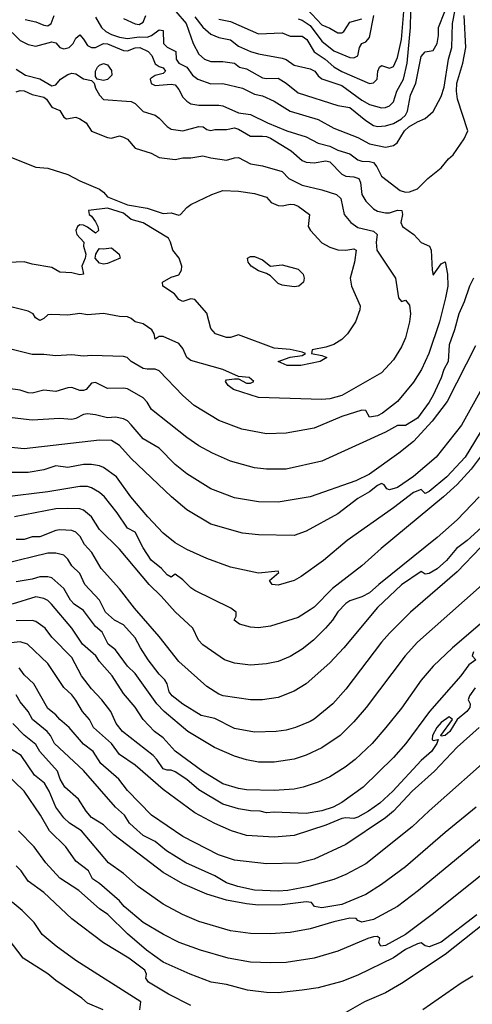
# Model space of a CAD drawing. Header units: metres. Extents: x -46681 to -43747, y -240911 to -237677.
# Tile 524 of 656: x -46290 to -46233, y -239080 to -238957. Entities that reach past the tile are written whole.
import ezdxf

# ---------------------------------------------------------------- set-up
doc = ezdxf.new("R2010")
doc.units = ezdxf.units.M
doc.layers.add('CONTOUR_INDEX', color=1, linetype='Continuous')
doc.layers.add('CONTOUR_INTER', color=3, linetype='Continuous')

msp = doc.modelspace()

# ---------------------------------------------------------------- linework, layer by layer
at = {"layer": 'CONTOUR_INDEX'}
for points, elevation in [([(-46280.6, -238956.23), (-46279.84, -238957.52), (-46279.3, -238958.02), (-46278.6, -238958.42), (-46277.6, -238958.73), (-46276.6, -238958.9), (-46275.1, -238958.71), (-46274.1, -238958.73), (-46273.58, -238958.52), (-46272.6, -238957.83), (-46272.1, -238957.9), (-46272.06, -238959.52), (-46271.6, -238960.01), (-46270.51, -238960.52), (-46270.45, -238961.52), (-46270.13, -238962.02), (-46269.1, -238962.52), (-46268.4, -238963.52), (-46267.72, -238964.02), (-46266.1, -238964.59), (-46264.6, -238964.56), (-46262.1, -238965.16), (-46260.6, -238965.89), (-46259.6, -238966.12), (-46258.1, -238966.78), (-46256.1, -238968.05), (-46252.6, -238969.1), (-46250.6, -238970.18), (-46247.6, -238971.36), (-46246.1, -238972.15), (-46244.1, -238972.57), (-46243.1, -238972.34), (-46242.63, -238972.02), (-46241.72, -238970.52), (-46241.17, -238970.02), (-46240.1, -238969.37), (-46239.1, -238968.96), (-46238.1, -238968.06), (-46237.1, -238966.21), (-46236.71, -238965.02), (-46236.19, -238961.52), (-46235.77, -238960.02), (-46235.68, -238957.02), (-46235, -238953.52)], 105), ([(-46254.64, -238954.52), (-46252.1, -238957.19), (-46251.1, -238957.59), (-46250.1, -238958.17), (-46249.6, -238958.19), (-46249.34, -238958.02), (-46248.6, -238956.85), (-46247.1, -238956.41)], 100), ([(-46289.44, -238956.52), (-46288.1, -238956.79), (-46287.1, -238957.23), (-46286.6, -238957.3), (-46286.2, -238957.02), (-46285.8, -238956.02)], 105), ([(-46261.46, -238986.52), (-46261.1, -238986.3), (-46260.6, -238986.32), (-46259.6, -238986.72), (-46258.6, -238987.51), (-46257.1, -238987.36), (-46255.1, -238987.9), (-46254.49, -238988.52), (-46254.36, -238989.02), (-46254.41, -238989.52), (-46255.03, -238990.02), (-46255.6, -238990.12), (-46257.1, -238989.89), (-46257.6, -238989.69), (-46258.6, -238988.74), (-46259.1, -238988.44), (-46260.1, -238988.11), (-46261.03, -238987.52), (-46261.39, -238987.02), (-46261.46, -238986.52)], 110), ([(-46232.77, -238997.52), (-46236.33, -239004.52), (-46238.22, -239007.02), (-46240.6, -239009.55), (-46242.41, -239011.02), (-46246.1, -239013.65), (-46247.85, -239014.52), (-46253.6, -239016.52), (-46257.6, -239017.2), (-46260.1, -239017.14), (-46263.1, -239016.66), (-46266.1, -239015.52), (-46269.1, -239013.61), (-46270.6, -239012.47), (-46272.6, -239010.41), (-46274.6, -239009.24), (-46276.1, -239007.46), (-46276.6, -239006.97), (-46277.1, -239006.7), (-46278.1, -239006.51), (-46279.1, -239006.58), (-46280.6, -239006.2), (-46281.6, -239006.1), (-46282.1, -239006.18), (-46283.1, -239006.68), (-46283.6, -239006.79), (-46285.1, -239006.66), (-46288.6, -239006.87), (-46291.1, -239006.6)], 105), ([(-46231.1, -239019.53), (-46233.82, -239022.02), (-46235.15, -239023.02), (-46236.43, -239024.52), (-46237.6, -239025.56), (-46238.6, -239026.16), (-46239.1, -239026.25), (-46239.6, -239025.89), (-46242.1, -239027.56), (-46245.1, -239030.44), (-46249.36, -239035.52), (-46251.1, -239037.4), (-46254.1, -239040.01), (-46255.6, -239040.94), (-46257.6, -239041.75), (-46259.6, -239042.03), (-46261.1, -239042.03), (-46264.53, -239041.52), (-46265.1, -239041.31), (-46266.6, -239040.35), (-46270.1, -239037.21), (-46272.6, -239034.07), (-46275.69, -239030.52), (-46277.6, -239028.07), (-46279.9, -239025.52), (-46281.08, -239023.52), (-46282, -239022.52), (-46282.55, -239021.52), (-46283.1, -239020.97), (-46283.6, -239020.73), (-46285.1, -239020.68), (-46285.6, -239020.75), (-46287.6, -239021.56), (-46288.6, -239021.56), (-46289.6, -239021.88), (-46290.6, -239021.89)], 100), ([(-46232.81, -239040.52), (-46233.55, -239041.52), (-46233.69, -239042.02), (-46233.44, -239042.52), (-46233.49, -239043.02), (-46233.85, -239043.52), (-46235.07, -239044.52), (-46236.01, -239046.02), (-46236.6, -239046.54), (-46237.1, -239046.6), (-46237.14, -239046.52), (-46235.68, -239044.52), (-46236.1, -239044.16), (-46237.1, -239044.88), (-46237.65, -239045.52), (-46238.21, -239046.52), (-46238.22, -239047.02), (-46238.1, -239047.15), (-46237.48, -239047.02), (-46237.64, -239047.52), (-46238.32, -239048.52), (-46239.6, -239049.67), (-46243.17, -239053.52), (-46244.84, -239055.02), (-46246.23, -239056.02), (-46247.6, -239056.77), (-46248.1, -239056.95), (-46249.1, -239056.88), (-46249.6, -239056.97), (-46251.6, -239057.8), (-46255.6, -239059.07), (-46258.1, -239059.31), (-46261.6, -239059.11), (-46263.48, -239058.52), (-46265.6, -239057.6), (-46268.1, -239056.23), (-46272.1, -239053.32), (-46275.6, -239050.26), (-46277.6, -239048.89), (-46278.61, -239047.52), (-46280.86, -239045.52), (-46281.37, -239044.52), (-46282.26, -239043.52), (-46283.1, -239042.06), (-46283.6, -239041.41), (-46284.6, -239040.49), (-46286.6, -239037.48), (-46289.15, -239035.02), (-46290.1, -239034.74), (-46291.6, -239034.93)], 95), ([(-46231.99, -239064.02), (-46238.23, -239069.02), (-46241.59, -239071.52), (-46244.1, -239072.92), (-46244.71, -239073.02), (-46244.94, -239072.52), (-46244.8, -239072.02), (-46245.1, -239071.78), (-46245.6, -239071.84), (-46246.34, -239072.02), (-46250.1, -239073.63), (-46253.1, -239074.51), (-46256.6, -239075.05), (-46258.6, -239075.09), (-46261.1, -239075.01), (-46263.91, -239074.52), (-46267.4, -239073.52), (-46270.08, -239072.52), (-46272.06, -239071.52), (-46274.6, -239070.02), (-46276.98, -239068.02), (-46277.6, -239067.31), (-46280.1, -239065.11), (-46281, -239064.52), (-46281.47, -239063.52), (-46283.1, -239062.32), (-46284.34, -239060.52), (-46286.39, -239058.52), (-46287.55, -239056.52), (-46289.57, -239053.52), (-46292.1, -239051.1)], 90)]:
    msp.add_lwpolyline(points, dxfattribs=dict(at, elevation=elevation))
at = {"layer": 'CONTOUR_INTER'}
for points, elevation in [([(-46291.1, -238958.13), (-46290.1, -238959.16), (-46289.1, -238959.67), (-46288.1, -238959.86), (-46286.1, -238959.34), (-46285.6, -238959.45), (-46285.1, -238960.02), (-46284.6, -238960.2), (-46283.92, -238960.02), (-46283.42, -238959.52), (-46283.1, -238958.86), (-46282.6, -238958.45), (-46282.1, -238958.98), (-46281.6, -238959.8), (-46281.1, -238960.03), (-46280.6, -238960.02), (-46279.6, -238959.54), (-46279.1, -238959.56), (-46277.1, -238960.39), (-46276.6, -238960.45), (-46275.6, -238960.06), (-46275.02, -238960.02), (-46273.96, -238960.52), (-46273.52, -238961.02), (-46273.1, -238962.08), (-46272.6, -238962.42), (-46272.1, -238962.59), (-46271.81, -238963.02), (-46272.1, -238963.32), (-46273.1, -238963.57), (-46273.6, -238963.88), (-46273.74, -238964.02), (-46273.6, -238964.58), (-46273.1, -238964.8), (-46271.1, -238964.64), (-46270.6, -238964.72), (-46270.1, -238965.32), (-46269.6, -238966.28), (-46269.1, -238966.8), (-46268.6, -238967.12), (-46267.6, -238967.27), (-46265.1, -238967.27), (-46264.6, -238967.37), (-46262.6, -238968.24), (-46261.1, -238968.44), (-46258.95, -238969.52), (-46256.51, -238970.52), (-46254.1, -238971.25), (-46252.6, -238972.07), (-46251.1, -238972.42), (-46250.1, -238972.95), (-46248.6, -238973.41), (-46247.6, -238974.14), (-46247.1, -238974.32), (-46246.1, -238974.36), (-46245.6, -238974.51), (-46245.2, -238975.02), (-46244.6, -238976.21), (-46242.27, -238978.02), (-46241.6, -238978.2), (-46241.1, -238978.18), (-46240.1, -238977.79), (-46238.76, -238976.52), (-46237.1, -238975.18), (-46236.17, -238974.02), (-46235.6, -238973.52), (-46234.2, -238971.52), (-46233.75, -238970.52), (-46235.06, -238966.52), (-46235.19, -238965.52), (-46235.11, -238964.52), (-46234.37, -238962.02), (-46233.98, -238960.02), (-46234.21, -238956.02)], 106), ([(-46277.1, -238956.4), (-46275.6, -238957.06), (-46275.1, -238957.16), (-46274.6, -238956.85), (-46274.29, -238956.02)], 104), ([(-46270.49, -238955.52), (-46269.18, -238957.02), (-46268.31, -238959.52), (-46267.6, -238960.86), (-46266.89, -238961.52), (-46266.1, -238961.8), (-46264.6, -238961.81), (-46263.1, -238962), (-46262.47, -238962.52), (-46261.6, -238962.7), (-46259.6, -238963.84), (-46259.1, -238963.94), (-46257.6, -238963.9), (-46256.6, -238964.53), (-46255.1, -238965.75), (-46250.1, -238967.31), (-46248.6, -238967.56), (-46246.6, -238969.23), (-46245.6, -238969.82), (-46245.1, -238969.95), (-46244.1, -238969.9), (-46243.1, -238969.57), (-46242.09, -238969.02), (-46241.58, -238968.52), (-46241.32, -238968.02), (-46240.95, -238966.02), (-46240.28, -238964.52), (-46239.6, -238961.18), (-46239.1, -238960.58), (-46238.1, -238960.4), (-46237.6, -238959.54), (-46237.43, -238958.52), (-46237.45, -238957.52), (-46236.64, -238955.52)], 104), ([(-46268.1, -238956.18), (-46267.1, -238957.46), (-46266.1, -238958.35), (-46265.1, -238958.78), (-46263.6, -238959.08), (-46262.6, -238959.86), (-46261.1, -238960.54), (-46260.1, -238960.85), (-46257.1, -238961.37), (-46256.6, -238961.55), (-46255.6, -238962.24), (-46253.6, -238962.7), (-46253.02, -238963.02), (-46252.6, -238963.59), (-46252.1, -238963.96), (-46249.6, -238964.79), (-46247.1, -238966.65), (-46246.1, -238967.18), (-46244.6, -238967.6), (-46244.1, -238967.56), (-46243.6, -238967.35), (-46243.1, -238966.85), (-46242.69, -238965.52), (-46241.83, -238964.02), (-46241.36, -238962.02), (-46240.96, -238957.52), (-46240.92, -238955.52)], 103), ([(-46265.1, -238956.48), (-46263.6, -238956.78), (-46260.1, -238958.33), (-46257.1, -238958.19), (-46256.1, -238958.6), (-46254.6, -238958.6), (-46254.02, -238959.02), (-46253.1, -238960.57), (-46251.72, -238961.52), (-46250.6, -238962.48), (-46249.6, -238963.05), (-46246.1, -238964.55), (-46245.6, -238964.48), (-46245.17, -238964.02), (-46245.08, -238963.02), (-46244.86, -238962.52), (-46244.6, -238962.3), (-46243.6, -238962.64), (-46243.1, -238962.44), (-46242.6, -238961.28), (-46242.08, -238959.02), (-46241.77, -238955.02)], 102), ([(-46255.1, -238956.41), (-46254.6, -238956.6), (-46253.6, -238957.28), (-46252.1, -238959.23), (-46250.6, -238960.46), (-46248.6, -238961.28), (-46248.1, -238961.34), (-46247.6, -238961.1), (-46247.4, -238960.02), (-46247.1, -238959.52), (-46246.6, -238959.33), (-46246.1, -238958.79), (-46245.58, -238956.02)], 101), ([(-46280.37, -238962.52), (-46280.1, -238962.26), (-46279.6, -238962.05), (-46279.1, -238962.23), (-46278.6, -238962.92), (-46278.57, -238963.52), (-46279.1, -238964.05), (-46279.6, -238964.17), (-46280.41, -238964.02), (-46280.6, -238963.7), (-46280.62, -238963.02), (-46280.37, -238962.52)], 107), ([(-46290.6, -238962.75), (-46289.4, -238963.52), (-46287.6, -238963.98), (-46286.1, -238964.87), (-46285.6, -238964.74), (-46285.01, -238964.02), (-46284.1, -238963.43), (-46283.6, -238963.25), (-46283.1, -238963.36), (-46282.1, -238963.96), (-46281.1, -238964.2), (-46280.77, -238964.52), (-46280.6, -238965.16), (-46280.1, -238966.02), (-46279.6, -238966.56), (-46276.1, -238966.82), (-46275.6, -238967.08), (-46274.6, -238968.06), (-46273.1, -238968.56), (-46272.6, -238968.91), (-46271.6, -238969.97), (-46271.1, -238970.32), (-46269.6, -238970.52), (-46267.6, -238969.95), (-46267.05, -238970.02), (-46266.6, -238970.35), (-46266.1, -238970.47), (-46265.6, -238970.35), (-46264.1, -238970.35), (-46263.1, -238970.12), (-46262.6, -238970.28), (-46261.1, -238971.18), (-46259.6, -238971.16), (-46259.1, -238971.22), (-46258.6, -238971.45), (-46255.96, -238973.02), (-46254.6, -238974.22), (-46254.1, -238974.44), (-46253.1, -238974.52), (-46251.6, -238974.29), (-46251.1, -238974.41), (-46249.6, -238975.95), (-46249.1, -238976.22), (-46248.1, -238976.31), (-46247.47, -238976.52), (-46247.24, -238977.02), (-46247.07, -238978.52), (-46246.6, -238979.34), (-46245.6, -238980.33), (-46245.1, -238980.61), (-46244.1, -238980.8), (-46243.6, -238980.8), (-46242.6, -238980.48), (-46242.06, -238980.52), (-46241.95, -238981.02), (-46242.16, -238982.02), (-46241.97, -238982.52), (-46240.52, -238983.52), (-46239.6, -238984.55), (-46238.58, -238985.02), (-46238.35, -238985.52), (-46238.25, -238988.02), (-46238.1, -238988.65), (-46237.1, -238987.24), (-46236.6, -238986.96), (-46236.3, -238988.52), (-46236.27, -238990.02), (-46236.57, -238991.52), (-46237.29, -238994.52), (-46238.67, -238998.52), (-46239.59, -239000.52), (-46240.6, -239002.09), (-46242.58, -239004.52), (-46244.49, -239006.02), (-46245.1, -239006.33), (-46246.1, -239006.52), (-46246.6, -239005.66), (-46247.1, -239005.64), (-46249.6, -239006.44), (-46253.1, -239007.9), (-46256.6, -239008.53), (-46259.1, -239008.6), (-46262.2, -239008.02), (-46265.1, -239006.94), (-46268.19, -239005.02), (-46269.6, -239003.76), (-46272.6, -239000.68), (-46273.1, -239000.46), (-46274.1, -239000.48), (-46274.6, -239000.37), (-46276.1, -238999.49), (-46276.64, -238999.02), (-46277.1, -238998.88), (-46281.1, -238998.76), (-46282.1, -238998.84), (-46283.6, -238998.65), (-46285.6, -238998.79), (-46287.1, -238998.62), (-46288.6, -238998.63), (-46292.1, -238997.75)], 107), ([(-46290.6, -238965.6), (-46290.1, -238965.44), (-46289.6, -238965.49), (-46288.6, -238965.94), (-46287.1, -238966.26), (-46286.76, -238966.52), (-46286.1, -238967.52), (-46285.1, -238967.97), (-46284.6, -238968.78), (-46284.24, -238969.02), (-46283.1, -238968.79), (-46282.6, -238969), (-46281.77, -238969.52), (-46281.1, -238970.57), (-46279.1, -238971.33), (-46278.6, -238971.45), (-46277.6, -238971.12), (-46277.1, -238971.29), (-46276.6, -238971.57), (-46275.6, -238972.7), (-46273.6, -238973.3), (-46272.6, -238973.88), (-46270.6, -238974.12), (-46269.6, -238973.89), (-46268.6, -238973.9), (-46267.1, -238973.65), (-46266.1, -238973.92), (-46264.1, -238974.19), (-46263.1, -238973.89), (-46262.6, -238973.87), (-46261.1, -238974.64), (-46259.6, -238974.92), (-46257.1, -238975.63), (-46256.28, -238976.52), (-46254.6, -238977.33), (-46252.1, -238977.93), (-46250.29, -238978.52), (-46249.72, -238979.02), (-46249.29, -238981.02), (-46248.45, -238982.02), (-46247.6, -238982.68), (-46245.6, -238983.14), (-46245.14, -238983.52), (-46245.3, -238984.52), (-46245.19, -238985.52), (-46242.86, -238989.02), (-46242.47, -238991.52), (-46242.1, -238991.97), (-46241.6, -238991.81), (-46241.1, -238992.42), (-46240.97, -238993.52), (-46241.09, -238994.52), (-46241.59, -238996.52), (-46242.1, -238997.65), (-46243.1, -238999.29), (-46244.6, -239000.94), (-46249.6, -239003.77), (-46251.1, -239004.18), (-46252.1, -239004.28), (-46260.1, -239004.04), (-46263.23, -239003.02), (-46263.9, -239002.52), (-46264.24, -239002.02), (-46264.1, -239001.83), (-46263.1, -239001.68), (-46262.6, -239001.7), (-46261.6, -239002.23), (-46261.1, -239002.23), (-46260.68, -239002.02), (-46261.27, -239001.52), (-46262.6, -239001.4), (-46264.58, -239000.52), (-46268.6, -238999.4), (-46269.1, -238998.99), (-46269.6, -238997.87), (-46270.1, -238997.23), (-46272.1, -238996.35), (-46272.6, -238996.36), (-46273.1, -238996.68), (-46273.21, -238996.02), (-46273.53, -238995.52), (-46274.6, -238994.75), (-46275.6, -238994.51), (-46276.1, -238994.08), (-46276.6, -238993.87), (-46277.6, -238993.85), (-46279.6, -238993.49), (-46281.6, -238993.62), (-46282.6, -238993.48), (-46284.1, -238993.67), (-46286.1, -238993.59), (-46286.6, -238993.65), (-46287.1, -238994.12), (-46287.6, -238994.34), (-46288.15, -238994.02), (-46288.45, -238993.52), (-46289.1, -238993.17), (-46291.1, -238992.66)], 108), ([(-46291.6, -238973.68), (-46288.1, -238975.07), (-46286.6, -238975.19), (-46284.1, -238975.98), (-46282.6, -238976.78), (-46280.1, -238977.86), (-46279.6, -238978.2), (-46279.1, -238978.79), (-46276.6, -238979.83), (-46274.1, -238980.24), (-46272.1, -238980.92), (-46271.1, -238980.81), (-46270.1, -238981.1), (-46269.9, -238981.02), (-46269.1, -238980.13), (-46268.6, -238979.77), (-46265.96, -238978.52), (-46264.6, -238978.01), (-46262.6, -238978.08), (-46260.6, -238978.38), (-46259.1, -238978.83), (-46258.48, -238979.52), (-46257.6, -238979.88), (-46257.1, -238979.95), (-46256.1, -238979.74), (-46255.6, -238979.76), (-46255.1, -238979.96), (-46253.68, -238981.02), (-46253.84, -238982.52), (-46253.56, -238983.02), (-46252.1, -238984.59), (-46251.1, -238985.13), (-46250.1, -238985.47), (-46249.1, -238985.49), (-46248.1, -238985.33), (-46247.79, -238985.52), (-46247.99, -238987.02), (-46248.56, -238989.02), (-46248.39, -238990.02), (-46247.28, -238992.52), (-46247.34, -238993.02), (-46247.9, -238994.52), (-46248.89, -238996.02), (-46249.6, -238996.75), (-46250.6, -238997.35), (-46251.6, -238997.71), (-46253.35, -238998.02), (-46253.41, -238998.52), (-46252.1, -238998.77), (-46251.5, -238999.02), (-46252.31, -238999.52), (-46254.78, -239000.02), (-46256.48, -239000.02), (-46257.63, -238999.52), (-46256.1, -238998.96), (-46254.6, -238998.75), (-46254.16, -238998.52), (-46254.6, -238998.32), (-46256.1, -238997.98), (-46258.1, -238997.84), (-46262.6, -238996.14), (-46263.6, -238996.48), (-46264.1, -238996.47), (-46265.49, -238996.02), (-46266.1, -238995.34), (-46266.6, -238993.43), (-46268.1, -238991.7), (-46268.6, -238991.64), (-46269.6, -238991.97), (-46270.1, -238991.73), (-46270.66, -238991.02), (-46272.12, -238990.02), (-46272.16, -238989.52), (-46271.1, -238988.9), (-46270.1, -238988.6), (-46269.77, -238988.02), (-46269.75, -238987.52), (-46270.09, -238986.52), (-46270.86, -238985.52), (-46271.15, -238984.52), (-46271.44, -238984.02), (-46274.6, -238982.09), (-46276.1, -238981.64), (-46277.1, -238980.88), (-46279.1, -238980.23), (-46281.5, -238980.52), (-46281.41, -238981.02), (-46281.1, -238981.25), (-46280.6, -238981.94), (-46280.33, -238982.52), (-46280.25, -238983.02), (-46280.6, -238983.39), (-46281.6, -238982.61), (-46282.1, -238982.38), (-46282.6, -238982.34), (-46282.88, -238982.52), (-46283.08, -238983.02), (-46282.96, -238983.52), (-46282.08, -238984.52), (-46282.1, -238985.02), (-46281.84, -238986.02), (-46281.92, -238986.52), (-46282.34, -238987.52), (-46282.1, -238988.54), (-46282.6, -238988.63), (-46283.6, -238988.38), (-46285.1, -238988.26), (-46286.1, -238987.71), (-46288.6, -238987.26), (-46289.6, -238986.96), (-46291.6, -238987.04)], 109), ([(-46280.29, -238985.52), (-46280.1, -238985.28), (-46279.6, -238985.36), (-46278.6, -238985.23), (-46277.64, -238986.02), (-46277.52, -238986.52), (-46279.1, -238987.2), (-46279.6, -238987.26), (-46280.1, -238987.13), (-46280.63, -238986.52), (-46280.57, -238986.02), (-46280.29, -238985.52)], 109), ([(-46233.04, -238989.02), (-46233.54, -238990.02), (-46234.21, -238992.02), (-46234.86, -238993.52), (-46235.41, -238995.52), (-46236.1, -238997.39), (-46236.22, -238999.52), (-46236.76, -239000.52), (-46237.1, -239001.56), (-46238.1, -239003.73), (-46238.6, -239004.61), (-46240.1, -239006.61), (-46241.6, -239007.57), (-46242.6, -239007.55), (-46244.1, -239008.39), (-46252.1, -239012.02), (-46256.6, -239013.06), (-46259.1, -239013.03), (-46260.6, -239012.87), (-46263.6, -239012.02), (-46265.87, -239011.02), (-46267.6, -239010.09), (-46269.1, -239009.04), (-46273.56, -239005.52), (-46274.1, -239004.62), (-46274.6, -239004.09), (-46276.6, -239002.95), (-46277.1, -239002.86), (-46279.1, -239002.91), (-46280.6, -239002.13), (-46281.1, -239002.22), (-46281.79, -239003.02), (-46282.1, -239003.16), (-46282.6, -239003.16), (-46283.6, -239002.78), (-46284.1, -239002.81), (-46285.6, -239003.28), (-46287.1, -239003.13), (-46288.6, -239003.49), (-46289.1, -239003.46), (-46290.1, -239003.11), (-46291.6, -239002.88)], 106), ([(-46230.09, -238999.52), (-46234.56, -239007.52), (-46237.71, -239011.52), (-46240.6, -239013.97), (-46242.6, -239015.33), (-46243.6, -239015.65), (-46243.93, -239015.52), (-46244.27, -239015.02), (-46244.6, -239014.84), (-46245.1, -239015.09), (-46246.1, -239015.91), (-46247.6, -239016.74), (-46250.1, -239018.66), (-46254.1, -239020.82), (-46255.6, -239021.37), (-46260.1, -239021.31), (-46262.1, -239021.08), (-46266.1, -239019.97), (-46269.1, -239018.14), (-46271.06, -239016.52), (-46276.1, -239011.7), (-46277.6, -239010.06), (-46278.6, -239009.44), (-46280.1, -239009.38), (-46289.6, -239010.48), (-46291.6, -239010.26)], 104), ([(-46231.6, -239007.45), (-46234.08, -239011.52), (-46236.39, -239014.02), (-46238.6, -239015.86), (-46239.1, -239016.08), (-46239.6, -239015.59), (-46240.6, -239015.96), (-46243.1, -239017.91), (-46248.94, -239022.02), (-46251.92, -239024.52), (-46254.74, -239026.52), (-46255.6, -239027.02), (-46257.6, -239027.62), (-46258.36, -239027.52), (-46258.69, -239027.02), (-46257.52, -239026.02), (-46257.6, -239025.86), (-46260.1, -239026.13), (-46263.6, -239025.35), (-46266.6, -239024.28), (-46269.1, -239023.15), (-46270.6, -239022.31), (-46272.1, -239021.09), (-46274.04, -239019.02), (-46276.14, -239016.52), (-46277.96, -239014.02), (-46279.6, -239012.85), (-46280.1, -239012.63), (-46281.1, -239012.45), (-46282.1, -239012.46), (-46284.1, -239012.81), (-46285.6, -239012.63), (-46287.1, -239013.13), (-46289.1, -239013.46), (-46291.1, -239013.46)], 103), ([(-46231.82, -239011.02), (-46233.31, -239013.02), (-46235.1, -239014.96), (-46236.79, -239016.52), (-46244.66, -239023.02), (-46247.1, -239025.18), (-46250.78, -239028.02), (-46253.1, -239030.38), (-46253.6, -239030.74), (-46255.1, -239031.69), (-46258.6, -239032.78), (-46260.1, -239033), (-46261.1, -239032.91), (-46262.47, -239032.52), (-46263.16, -239032.02), (-46262.9, -239031.52), (-46262.89, -239031.02), (-46263.59, -239030.52), (-46268.1, -239028.3), (-46268.6, -239027.96), (-46269.6, -239026.94), (-46270.6, -239026.22), (-46271.1, -239026.6), (-46271.6, -239026.31), (-46272.31, -239025.52), (-46273.6, -239024.49), (-46274.6, -239022.93), (-46275.6, -239020.95), (-46276.6, -239020.47), (-46277.89, -239018.52), (-46279.47, -239016.52), (-46280.1, -239015.97), (-46281.1, -239015.37), (-46281.6, -239015.23), (-46282.6, -239015.22), (-46286.6, -239015.9), (-46292.1, -239016.54)], 102), ([(-46232.32, -239016.52), (-46235.1, -239019.4), (-46237.6, -239021.61), (-46244.96, -239027.52), (-46246.1, -239028.57), (-46247.1, -239029.1), (-46248.6, -239029.59), (-46249.1, -239029.92), (-46250.1, -239030.98), (-46250.78, -239032.02), (-46251.64, -239033.02), (-46253.19, -239034.52), (-46254.6, -239035.65), (-46256.1, -239036.59), (-46257.6, -239037.23), (-46259.1, -239037.53), (-46261.1, -239037.69), (-46263.1, -239037.42), (-46264.39, -239037.02), (-46267.1, -239035.11), (-46267.64, -239034.52), (-46268.37, -239033.02), (-46270.6, -239030.97), (-46272.33, -239029.02), (-46273.87, -239027.52), (-46277.6, -239023.09), (-46280.1, -239020.62), (-46281.13, -239019.02), (-46282.1, -239018.19), (-46282.6, -239018.04), (-46284.1, -239017.97), (-46285.6, -239018.04), (-46290.82, -239019.02)], 101), ([(-46232.1, -239022.83), (-46235.1, -239025.96), (-46240.95, -239031.02), (-46243.6, -239033.65), (-46244.6, -239034.79), (-46249.1, -239040.69), (-46250.73, -239042.52), (-46253.1, -239044.47), (-46253.6, -239044.78), (-46255.43, -239045.52), (-46256.6, -239045.85), (-46257.85, -239046.02), (-46260.6, -239046.1), (-46263.1, -239045.64), (-46265.6, -239044.4), (-46267.31, -239044.02), (-46269.6, -239042.6), (-46270.94, -239041.52), (-46271.32, -239041.02), (-46271.59, -239040.02), (-46271.87, -239039.52), (-46272.6, -239038.81), (-46273.96, -239037.02), (-46274.94, -239035.52), (-46275.6, -239034.25), (-46277.1, -239032.6), (-46278.21, -239032.02), (-46279.33, -239031.02), (-46280.11, -239029.52), (-46281.96, -239027.52), (-46282.6, -239026.15), (-46283.6, -239025.21), (-46284.1, -239024.35), (-46284.6, -239023.84), (-46285.6, -239023.59), (-46286.6, -239023.61), (-46292.1, -239024.96)], 99), ([(-46230.1, -239025.93), (-46240.1, -239034.79), (-46241.64, -239036.52), (-46246.54, -239043.02), (-46248.1, -239044.81), (-46249.8, -239046.52), (-46252.1, -239048.08), (-46254.1, -239049), (-46255.6, -239049.51), (-46258.1, -239049.87), (-46260.1, -239049.86), (-46261.6, -239049.58), (-46263.1, -239049.12), (-46265.61, -239048.02), (-46268.99, -239046.02), (-46271.97, -239043.52), (-46272.88, -239042.52), (-46275.6, -239038.72), (-46276.6, -239037.81), (-46278.1, -239035.76), (-46279, -239035.02), (-46279.75, -239033.52), (-46280.6, -239032.82), (-46282.1, -239030.81), (-46283.28, -239030.02), (-46283.74, -239029.52), (-46284.6, -239028.02), (-46286.1, -239026.69), (-46286.6, -239026.56), (-46287.6, -239026.59), (-46288.6, -239026.88), (-46290.6, -239027.22)], 98), ([(-46231, -239031.52), (-46235.67, -239035.52), (-46238.1, -239037.81), (-46239.6, -239039.58), (-46242.1, -239043.08), (-46244.05, -239045.52), (-46245.78, -239047.52), (-46247.93, -239049.52), (-46249.17, -239050.52), (-46251.1, -239051.73), (-46252.6, -239052.4), (-46254.45, -239053.02), (-46255.6, -239053.27), (-46258.1, -239053.43), (-46261.6, -239053.35), (-46262.6, -239053.19), (-46264.6, -239052.61), (-46267.1, -239051.03), (-46270.6, -239048.49), (-46272.1, -239046.82), (-46273.17, -239046.02), (-46274.6, -239044.52), (-46275.6, -239042.94), (-46277.1, -239041.22), (-46278.52, -239039.02), (-46280.1, -239037.22), (-46280.55, -239036.52), (-46282.24, -239035.02), (-46283.6, -239033.02), (-46286.16, -239030.02), (-46286.6, -239029.57), (-46287.1, -239029.28), (-46288.1, -239029.1), (-46291.1, -239030.01)], 97), ([(-46233.04, -239036.02), (-46233.2, -239036.52), (-46232.73, -239037.02), (-46233.6, -239037.64), (-46234.61, -239039.02), (-46238.55, -239043.52), (-46241.55, -239047.52), (-46243.1, -239049.3), (-46246.9, -239053.02), (-46249.6, -239054.96), (-46250.68, -239055.52), (-46252.1, -239056.01), (-46254.1, -239056.32), (-46258.1, -239056.16), (-46259.1, -239056.24), (-46259.88, -239056.02), (-46261.1, -239055.98), (-46262.6, -239055.74), (-46264.6, -239055.17), (-46267.6, -239053.35), (-46269.1, -239052.07), (-46270.6, -239051.07), (-46271.1, -239050.86), (-46271.6, -239050.89), (-46272.1, -239050.71), (-46272.87, -239049.52), (-46273.37, -239049.02), (-46277.2, -239046.02), (-46278, -239045.02), (-46278.66, -239043.52), (-46279.79, -239042.02), (-46281.1, -239040.65), (-46282.37, -239039.02), (-46283.6, -239036.73), (-46286.1, -239034.17), (-46286.96, -239033.02), (-46288.1, -239032.2), (-46288.6, -239032.08), (-46290.6, -239032.11)], 96), ([(-46232.3, -239045.52), (-46235.1, -239047.97), (-46237.92, -239051.02), (-46240.73, -239053.52), (-46243.11, -239056.02), (-46244.1, -239056.87), (-46249.1, -239060.21), (-46253.1, -239062.07), (-46255.1, -239062.58), (-46259.1, -239062.67), (-46263.1, -239062.19), (-46265.13, -239061.52), (-46269.6, -239059.23), (-46273.57, -239056.52), (-46276.6, -239053.42), (-46277.66, -239052.02), (-46279.95, -239050.02), (-46280.9, -239048.52), (-46282.1, -239047.63), (-46283.91, -239045.52), (-46285.08, -239044.52), (-46285.6, -239043.92), (-46286.6, -239043.14), (-46288.36, -239040.02), (-46289.6, -239038.89), (-46290.22, -239038.02)], 94), ([(-46230.1, -239048.44), (-46238.6, -239055.98), (-46240.73, -239058.02), (-46246.6, -239062.64), (-46249.1, -239063.99), (-46250.6, -239064.63), (-46253.76, -239065.52), (-46256.38, -239066.02), (-46257.6, -239066.09), (-46260.6, -239065.96), (-46262.71, -239065.52), (-46264.1, -239065.04), (-46265.6, -239064.15), (-46269.23, -239062.52), (-46271.66, -239061.02), (-46273.1, -239059.85), (-46274.6, -239059.08), (-46275.84, -239058.02), (-46276.33, -239057.52), (-46276.97, -239056.52), (-46278.09, -239055.52), (-46282.1, -239050.93), (-46285.76, -239047.52), (-46286.29, -239046.52), (-46286.7, -239046.02), (-46288.54, -239044.52), (-46289.08, -239043.52), (-46290.1, -239042.27), (-46290.6, -239041.4)], 93), ([(-46232.68, -239055.52), (-46236.6, -239058.7), (-46241.61, -239063.02), (-46244.6, -239065.25), (-46246.57, -239066.52), (-46249.6, -239067.77), (-46252.1, -239068.2), (-46253.04, -239068.02), (-46253.41, -239067.52), (-46254.1, -239067.43), (-46257.1, -239067.82), (-46260.1, -239067.86), (-46261.6, -239067.69), (-46264.1, -239067.21), (-46266.6, -239066.48), (-46269.6, -239065.17), (-46272.1, -239063.76), (-46278.31, -239059.02), (-46279.6, -239057.75), (-46281.1, -239056.81), (-46281.77, -239056.02), (-46282.74, -239054.52), (-46284.47, -239053.02), (-46285.06, -239052.02), (-46285.38, -239051.02), (-46287.6, -239048.53), (-46288.1, -239047.65), (-46289.6, -239046.48), (-46291.03, -239045.02)], 92), ([(-46225.6, -239054.17), (-46239.95, -239066.02), (-46242.6, -239068.03), (-46245.6, -239069.63), (-46247.1, -239069.98), (-46247.6, -239069.79), (-46247.81, -239069.52), (-46248.6, -239069.5), (-46250.6, -239069.93), (-46253.6, -239070.83), (-46256.1, -239071.29), (-46258.6, -239071.44), (-46261.1, -239071.4), (-46263.6, -239071.08), (-46267.6, -239069.92), (-46269.67, -239069.02), (-46272.1, -239067.74), (-46275.25, -239065.52), (-46277.1, -239063.85), (-46278.98, -239062.52), (-46282.35, -239058.52), (-46283.86, -239057.52), (-46284.6, -239056.85), (-46285.6, -239055.51), (-46286.44, -239053.52), (-46287.01, -239052.52), (-46288.3, -239051.52), (-46289.97, -239049.02), (-46291.56, -239048.02)], 91), ([(-46232.6, -239069.05), (-46237.1, -239072.48), (-46238.6, -239073.07), (-46239.1, -239072.98), (-46239.6, -239072.59), (-46240.1, -239072.72), (-46241.6, -239073.43), (-46243.1, -239074.45), (-46247.6, -239076.64), (-46249.6, -239077.46), (-46252.6, -239078.22), (-46254.6, -239078.53), (-46257.6, -239078.85), (-46259.1, -239078.82), (-46261.46, -239078.52), (-46264.1, -239077.82), (-46266.05, -239077.52), (-46268.7, -239076.52), (-46272.07, -239075.02), (-46274.18, -239073.52), (-46276.6, -239071.44), (-46279.04, -239069.02), (-46280.1, -239068.3), (-46282.72, -239066.02), (-46285.1, -239064.45), (-46286.86, -239062.52), (-46288.31, -239060.52), (-46290.32, -239058.52)], 89), ([(-46268.6, -239080.46), (-46271.43, -239079.02), (-46273.93, -239077.52), (-46274.27, -239077.02), (-46274.2, -239076.52), (-46274.38, -239076.02), (-46276.41, -239074.52), (-46279.6, -239072.57), (-46283.6, -239069.58), (-46287.1, -239066.27), (-46289.1, -239064.83), (-46289.95, -239063.52), (-46290.6, -239062.89)], 88), ([(-46275.01, -239081.02), (-46274.91, -239080.02), (-46283.1, -239074.81), (-46285.55, -239073.02), (-46287.32, -239071.52), (-46288.34, -239070.02), (-46289.85, -239068.52), (-46291.1, -239067.46)], 87), ([(-46229.1, -239068.08), (-46236.6, -239074.05), (-46242.1, -239077.7), (-46244.1, -239078.86), (-46246.74, -239080.02), (-46249.38, -239081.52)], 88), ([(-46279.63, -239081.02), (-46281.6, -239080.16), (-46282.31, -239079.52), (-46285.6, -239077.32), (-46286.6, -239076.48), (-46289.72, -239074.52), (-46291.6, -239072.04)], 86), ([(-46233.1, -239076.76), (-46234.6, -239077.65), (-46239.42, -239081.02)], 87)]:
    msp.add_lwpolyline(points, dxfattribs=dict(at, elevation=elevation))

doc.saveas('drawing.dxf')
